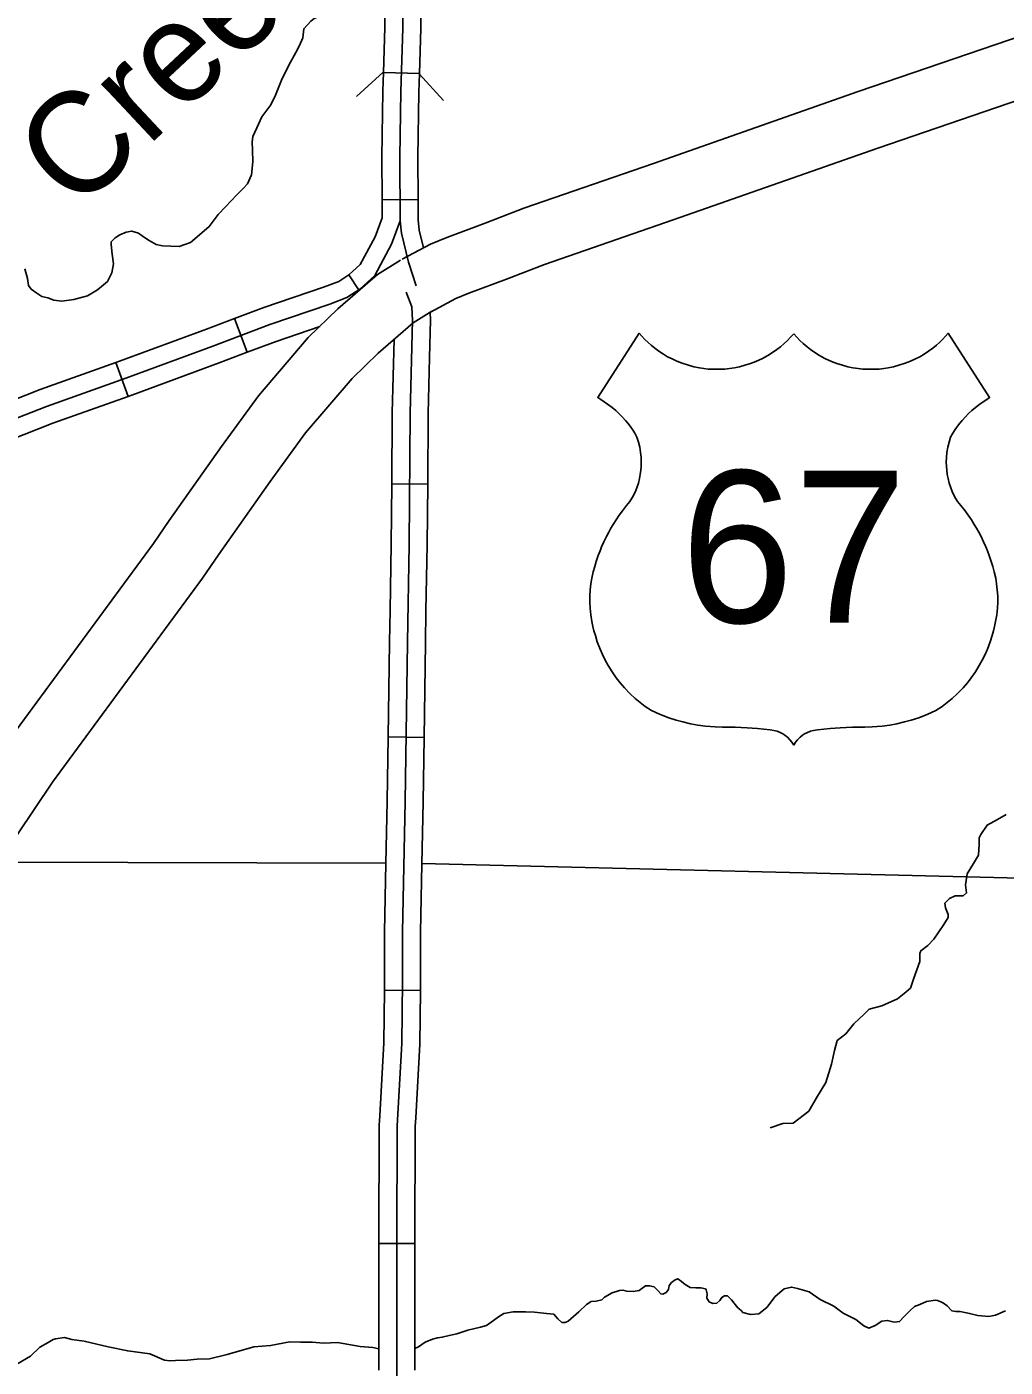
# Model space of a CAD drawing. Extents: x 8749 to 11879, y 13275 to 15339.
# Drawn here: x 10121.1 to 10202.7, y 13613 to 13724.7 of the extents above; entities that cross this region are included whole.
import ezdxf

# ---------------------------------------------------------------- set-up
doc = ezdxf.new("R2010")
doc.units = 0
for name, color, linetype in [('Level 15', 7, 'Continuous'), ('Level 22', 7, 'Continuous'), ('Level 31', 7, 'Continuous'), ('Level 32', 7, 'Continuous'), ('Level 35', 7, 'Continuous'), ('Level 38', 7, 'Continuous'), ('Level 5', 7, 'Continuous')]:
    doc.layers.add(name, color=color, linetype=linetype)

msp = doc.modelspace()

# ---------------------------------------------------------------- linework, layer by layer
at = {"layer": 'Level 15'}
for points in [[(10251.07, 13740.25), (10237.55, 13735.6), (10233.77, 13734.32), (10215.85, 13727.95), (10205.31, 13724.41), (10190.44, 13719.33), (10173.36, 13713.33), (10162.57, 13709.59), (10159.35, 13708.35), (10156.16, 13707.16), (10154.78, 13706.6), (10152.42, 13705.33)], [(10154.78, 13700.92), (10156.91, 13702.07), (10157.98, 13702.5), (10161.12, 13703.67), (10164.29, 13704.89), (10175.01, 13708.61), (10192.08, 13714.6), (10206.91, 13719.68), (10217.48, 13723.23), (10235.41, 13729.6), (10239.17, 13730.87), (10252.7, 13735.52)], [(10129.38, 13695.42), (10136.63, 13698.09), (10141.4, 13699.9), (10146.39, 13701.6), (10147.82, 13702.14), (10148.9, 13702.84), (10150.14, 13703.98), (10151.54, 13706.59), (10152.27, 13708.54)], [(10152.28, 13705.25), (10150.37, 13704.06), (10147.05, 13701.19), (10144.6, 13698.8), (10140.46, 13693.96), (10137.37, 13689.71), (10133.01, 13683.54), (10131.7, 13681.63), (10119.2, 13664.61), (10113.27, 13655.84)], [(10117.42, 13653.04), (10123.28, 13661.73), (10135.78, 13678.74), (10137.11, 13680.69), (10141.43, 13686.8), (10144.38, 13690.86), (10148.26, 13695.38), (10150.43, 13697.51), (10153.34, 13700.02), (10154.91, 13701)], [(10106.13, 13681.5), (10113.07, 13688.16), (10115.52, 13690.05), (10116.65, 13690.66), (10122.78, 13693.07), (10129.38, 13695.42)]]:
    msp.add_lwpolyline(points, dxfattribs=at)
at = {"layer": 'Level 22'}
for points in [[(10185.06, 13699.13), (10184.8, 13698.83), (10184.55, 13698.57), (10184.26, 13698.31), (10183.95, 13698.04), (10183.65, 13697.81), (10183.29, 13697.56), (10182.91, 13697.31), (10182.46, 13697.07), (10181.9, 13696.81), (10181.47, 13696.65), (10180.99, 13696.49), (10180.54, 13696.37), (10180.13, 13696.29), (10179.7, 13696.22), (10179.31, 13696.18), (10178.76, 13696.16), (10178.32, 13696.16), (10177.93, 13696.18), (10177.57, 13696.22), (10177.2, 13696.28), (10176.73, 13696.37), (10176.3, 13696.49), (10175.77, 13696.66), (10175.33, 13696.83), (10174.92, 13697.02), (10174.55, 13697.21), (10174.21, 13697.41), (10173.82, 13697.67), (10173.47, 13697.92), (10173.17, 13698.17), (10172.92, 13698.4), (10172.66, 13698.65), (10172.4, 13698.92), (10172.19, 13699.16), (10168.73, 13693.8), (10168.98, 13693.65), (10169.27, 13693.46), (10169.55, 13693.26), (10169.92, 13692.97), (10170.22, 13692.72), (10170.48, 13692.47), (10170.75, 13692.2), (10171.03, 13691.89), (10171.22, 13691.66), (10171.42, 13691.41), (10171.62, 13691.13), (10171.81, 13690.84), (10171.98, 13690.5), (10172.12, 13690.08), (10172.22, 13689.67), (10172.3, 13689.23), (10172.34, 13688.82), (10172.35, 13688.42), (10172.34, 13688.05), (10172.32, 13687.75), (10172.27, 13687.39), (10172.2, 13687.05), (10172.11, 13686.67), (10172, 13686.35), (10171.86, 13685.98), (10171.63, 13685.51), (10171.4, 13685.14), (10171.12, 13684.81), (10170.79, 13684.37), (10170.51, 13683.99), (10170.25, 13683.61), (10170.02, 13683.23), (10169.82, 13682.9), (10169.65, 13682.59), (10169.45, 13682.21), (10169.24, 13681.77), (10169.05, 13681.35), (10168.92, 13681.03), (10168.77, 13680.62), (10168.6, 13680.12), (10168.47, 13679.71), (10168.34, 13679.26), (10168.23, 13678.73), (10168.15, 13678.26), (10168.09, 13677.78), (10168.06, 13677.24), (10168.06, 13676.74), (10168.08, 13676.25), (10168.14, 13675.68), (10168.23, 13675.14), (10168.32, 13674.72), (10168.41, 13674.36), (10168.53, 13673.95), (10168.69, 13673.44), (10168.92, 13672.83), (10169.12, 13672.37), (10169.35, 13671.91), (10169.6, 13671.45), (10169.92, 13670.92), (10170.26, 13670.44), (10170.59, 13670.02), (10170.96, 13669.59), (10171.43, 13669.09), (10171.84, 13668.72), (10172.26, 13668.37)], [(10185.06, 13699.13), (10185.33, 13698.83), (10185.58, 13698.57), (10185.86, 13698.31), (10186.17, 13698.04), (10186.47, 13697.81), (10186.83, 13697.56), (10187.22, 13697.31), (10187.66, 13697.07), (10188.22, 13696.81), (10188.65, 13696.65), (10189.13, 13696.49), (10189.58, 13696.37), (10189.99, 13696.29), (10190.42, 13696.22), (10190.82, 13696.18), (10191.36, 13696.16), (10191.81, 13696.16), (10192.19, 13696.18), (10192.56, 13696.22), (10192.93, 13696.28), (10193.39, 13696.37), (10193.83, 13696.49), (10194.35, 13696.66), (10194.8, 13696.83), (10195.2, 13697.02), (10195.57, 13697.21), (10195.92, 13697.41), (10196.3, 13697.67), (10196.65, 13697.92), (10196.95, 13698.17), (10197.21, 13698.4), (10197.47, 13698.65), (10197.72, 13698.92), (10197.93, 13699.16), (10201.39, 13693.8), (10201.15, 13693.65), (10200.85, 13693.46), (10200.57, 13693.26), (10200.2, 13692.97), (10199.9, 13692.72), (10199.64, 13692.47), (10199.37, 13692.2), (10199.1, 13691.89), (10198.9, 13691.66), (10198.71, 13691.41), (10198.51, 13691.13), (10198.32, 13690.84), (10198.14, 13690.5), (10198.01, 13690.08), (10197.9, 13689.67), (10197.83, 13689.23), (10197.79, 13688.82), (10197.77, 13688.42), (10197.78, 13688.05), (10197.81, 13687.75), (10197.86, 13687.39), (10197.92, 13687.05), (10198.02, 13686.67), (10198.12, 13686.35), (10198.27, 13685.98), (10198.49, 13685.51), (10198.72, 13685.14), (10199, 13684.81), (10199.34, 13684.37), (10199.61, 13683.99), (10199.87, 13683.61), (10200.11, 13683.23), (10200.3, 13682.9), (10200.48, 13682.59), (10200.67, 13682.21), (10200.88, 13681.77), (10201.07, 13681.35), (10201.2, 13681.03), (10201.35, 13680.62), (10201.52, 13680.12), (10201.66, 13679.71), (10201.78, 13679.26), (10201.9, 13678.73), (10201.97, 13678.26), (10202.03, 13677.78), (10202.06, 13677.24), (10202.06, 13676.74), (10202.04, 13676.25), (10201.98, 13675.68), (10201.89, 13675.14), (10201.8, 13674.72), (10201.71, 13674.36), (10201.59, 13673.95), (10201.43, 13673.44), (10201.2, 13672.83), (10201.01, 13672.37), (10200.78, 13671.91), (10200.53, 13671.45), (10200.2, 13670.92), (10199.86, 13670.44), (10199.54, 13670.02), (10199.17, 13669.59), (10198.69, 13669.09), (10198.28, 13668.72), (10197.86, 13668.37)], [(10172.26, 13668.37), (10172.69, 13668.04), (10173.21, 13667.7), (10173.87, 13667.4), (10174.64, 13667.11), (10175.26, 13666.91), (10175.82, 13666.75), (10176.46, 13666.6), (10177.06, 13666.49), (10177.7, 13666.41), (10178.51, 13666.34), (10179.13, 13666.31), (10179.66, 13666.32), (10180.17, 13666.31), (10180.69, 13666.3), (10181.18, 13666.27), (10181.61, 13666.24), (10182.03, 13666.21), (10182.56, 13666.15), (10183.09, 13666.09), (10183.4, 13666.04), (10183.67, 13665.99), (10183.98, 13665.86), (10184.16, 13665.76), (10184.32, 13665.66), (10184.53, 13665.48), (10184.74, 13665.27), (10184.91, 13665.06), (10185.06, 13664.81)], [(10197.86, 13668.37), (10197.43, 13668.04), (10196.91, 13667.7), (10196.25, 13667.4), (10195.49, 13667.11), (10194.86, 13666.91), (10194.3, 13666.75), (10193.66, 13666.6), (10193.07, 13666.49), (10192.42, 13666.41), (10191.61, 13666.34), (10190.99, 13666.31), (10190.46, 13666.32), (10189.95, 13666.31), (10189.43, 13666.3), (10188.94, 13666.27), (10188.52, 13666.24), (10188.1, 13666.21), (10187.56, 13666.15), (10187.03, 13666.09), (10186.72, 13666.04), (10186.46, 13665.99), (10186.14, 13665.86), (10185.96, 13665.76), (10185.8, 13665.66), (10185.59, 13665.48), (10185.38, 13665.27), (10185.21, 13665.06), (10185.06, 13664.81)]]:
    msp.add_lwpolyline(points, dxfattribs=at)
at = {"layer": 'Level 31'}
for p, q in [((10151.55, 13686.62), (10154.55, 13686.59)), ((10154.25, 13665.47), (10151.25, 13665.51)), ((10153.94, 13644.36), (10150.94, 13644.38)), ((10150.47, 13623.26), (10153.47, 13623.26))]:
    msp.add_line(p, q, dxfattribs=at)
for points in [[(10154.71, 13697.13), (10154.79, 13700.25), (10154.76, 13700.91)], [(10151.55, 13686.62), (10151.6, 13692.52), (10151.75, 13698.65)], [(10154.55, 13686.59), (10154.6, 13692.47), (10154.71, 13697.13)], [(10151.41, 13676.07), (10151.51, 13681.56), (10151.55, 13686.62)], [(10154.55, 13686.59), (10154.51, 13681.52), (10154.41, 13676.02)], [(10151.25, 13665.51), (10151.37, 13673.4), (10151.41, 13676.07)], [(10154.41, 13676.02), (10154.37, 13673.35), (10154.25, 13665.47)], [(10151.06, 13654.96), (10151.18, 13660.15), (10151.25, 13665.51)], [(10154.06, 13654.9), (10154.18, 13660.1), (10154.25, 13665.47)], [(10150.94, 13644.38), (10150.94, 13645.15), (10150.94, 13649.26), (10151.06, 13654.96)], [(10153.94, 13644.36), (10153.94, 13645.13), (10153.94, 13649.23), (10154.06, 13654.9)], [(10150.94, 13644.38), (10150.9, 13639.99), (10150.56, 13633.9)], [(10153.56, 13633.74), (10153.89, 13639.9), (10153.94, 13644.36)], [(10150.56, 13633.9), (10150.52, 13633.12), (10150.47, 13623.44), (10150.47, 13623.26)], [(10153.47, 13623.26), (10153.47, 13623.44), (10153.52, 13633.03), (10153.56, 13633.74)], [(10150.47, 13612.7), (10150.47, 13623.26)], [(10153.47, 13612.7), (10153.47, 13623.26)]]:
    msp.add_lwpolyline(points, dxfattribs=at)
at = {"layer": 'Level 32'}
for p, q in [((10150.86, 13720.91), (10153.86, 13720.81)), ((10150.75, 13710.29), (10153.75, 13710.31)), ((10148.83, 13702.74), (10147.98, 13704.04)), ((10139.51, 13697.58), (10138.45, 13700.39)), ((10129.58, 13693.9), (10128.57, 13696.73))]:
    msp.add_line(p, q, dxfattribs=at)
for points in [[(10152.96, 13744.31), (10152.81, 13741.34), (10152.68, 13736.22), (10152.52, 13727.04), (10152.49, 13724.61), (10152.3, 13719.32), (10152.22, 13713.84), (10152.27, 13708.54), (10152.37, 13707.51), (10152.95, 13705.09), (10153.6, 13703.12)], [(10151.1, 13731.44), (10151.02, 13727.06), (10150.99, 13724.65), (10150.86, 13720.91)], [(10154.09, 13731.39), (10154.02, 13727.02), (10153.99, 13724.58), (10153.86, 13720.81)], [(10150.86, 13720.91), (10150.8, 13719.36), (10150.72, 13713.84), (10150.75, 13710.29)], [(10153.86, 13720.81), (10153.8, 13719.28), (10153.72, 13713.83), (10153.75, 13710.31)], [(10150.75, 13710.29), (10150.76, 13708.8)], [(10153.75, 13710.31), (10153.76, 13708.62), (10153.85, 13707.76), (10154.21, 13706.29)], [(10147.98, 13704.03), (10148.93, 13704.91), (10150.17, 13707.21), (10150.76, 13708.8)], [(10138.45, 13700.39), (10140.9, 13701.31), (10145.88, 13703.01), (10147.14, 13703.49), (10147.98, 13704.04)], [(10152.44, 13649.24), (10152.68, 13660.13), (10152.87, 13673.37), (10153.01, 13681.54), (10153.1, 13692.5), (10153.29, 13700.24), (10153.24, 13701.38), (10152.77, 13702.6)], [(10128.57, 13696.73), (10128.87, 13696.83), (10136.11, 13699.5), (10138.45, 13700.39)], [(10139.51, 13697.58), (10141.91, 13698.49), (10145.56, 13699.73)], [(10129.58, 13693.9), (10129.89, 13694.01), (10137.16, 13696.69), (10139.51, 13697.58)], [(10118.63, 13693.05), (10122.26, 13694.48), (10128.57, 13696.73)], [(10119.72, 13690.26), (10123.31, 13691.67), (10129.58, 13693.9)], [(10152.02, 13633.07), (10152.4, 13639.95), (10152.44, 13645.14), (10152.44, 13649.24)], [(10151.97, 13588.22), (10151.97, 13592.82), (10151.92, 13604.06), (10151.92, 13608.94), (10151.97, 13612.2), (10151.97, 13623.44), (10152.02, 13633.07)]]:
    msp.add_lwpolyline(points, dxfattribs=at)
at = {"layer": 'Level 35'}
for points in [[(10148.85, 13727.94), (10148.59, 13727.71), (10148.56, 13727.33), (10148.45, 13726.54), (10147.99, 13726.08), (10147.31, 13725.77), (10146.63, 13725.8), (10146.08, 13725.75), (10145.67, 13725.67), (10145.1, 13725.42), (10144.8, 13725.2), (10144.22, 13724.55), (10144.14, 13723.81), (10143.87, 13723.16), (10143.57, 13722.58), (10142.97, 13721.52)], [(10142.97, 13721.52), (10142.37, 13720.27), (10141.86, 13719.02), (10141.47, 13718.2), (10140.74, 13717.22), (10140.3, 13716.3), (10139.98, 13715.56), (10139.92, 13715.1), (10139.95, 13714.47), (10139.98, 13713.46)], [(10139.98, 13713.46), (10139.87, 13712.37), (10139.54, 13711.63), (10139.18, 13711.23), (10138.64, 13710.71), (10137.69, 13709.7), (10137.09, 13709.07), (10136.35, 13708.06), (10135.53, 13707.38), (10134.77, 13706.72), (10133.84, 13706.4), (10132.45, 13706.45), (10131.91, 13706.56), (10131.33, 13706.89), (10130.87, 13707.21), (10130.44, 13707.51), (10129.89, 13707.68), (10129.43, 13707.6), (10128.88, 13707.38), (10128.5, 13707.11), (10128.17, 13706.78), (10128.17, 13706.56), (10128.26, 13705.77), (10128.36, 13704.95), (10128.23, 13704.21), (10127.87, 13703.48), (10127.03, 13702.79), (10126.21, 13702.28), (10125.07, 13701.98), (10124.06, 13701.84), (10123.38, 13701.92), (10122.89, 13702.11), (10122.39, 13702.22), (10121.96, 13702.52), (10121.5, 13702.85), (10121.28, 13703.15), (10121.2, 13703.72), (10120.98, 13704.54)], [(10183.11, 13632.92), (10184.16, 13633.26), (10185.02, 13633.31), (10186.31, 13634.31), (10186.97, 13635.41), (10187.74, 13636.7), (10188.21, 13638.22), (10188.45, 13639.37), (10188.69, 13640.18), (10189.41, 13640.75), (10190.07, 13641.57), (10190.93, 13642.38), (10191.36, 13642.81), (10192.41, 13643.09), (10193.7, 13643.67), (10194.27, 13644.1), (10194.8, 13644.57), (10195.08, 13645.39), (10195.56, 13646.77), (10195.56, 13647.44), (10195.66, 13647.68), (10196.23, 13648.11), (10196.75, 13648.63), (10197.56, 13649.87), (10197.94, 13650.45), (10197.94, 13650.69), (10197.71, 13651.26), (10197.66, 13651.64), (10198.04, 13652.02), (10198.52, 13652.26), (10199.18, 13652.26), (10199.47, 13652.5), (10199.38, 13653.17), (10199.52, 13654.08), (10200.04, 13654.95), (10200.47, 13655.66), (10200.52, 13656.57), (10200.52, 13657.1), (10200.66, 13657.38), (10201.18, 13658.15), (10202.04, 13658.63), (10202.76, 13659.05)], [(10163.45, 13617.55), (10164.46, 13617.42), (10165.06, 13617.36), (10165.39, 13616.98), (10165.74, 13616.68), (10166.02, 13616.69), (10166.26, 13616.78), (10167.14, 13617.56), (10167.79, 13618.17), (10168.19, 13618.42), (10168.59, 13618.45), (10169.07, 13618.57), (10169.3, 13618.8), (10169.93, 13619.14), (10170.54, 13619.34), (10170.83, 13619.38), (10171.14, 13619.28), (10171.67, 13619.25), (10172.17, 13619.36), (10172.71, 13619.73), (10173.04, 13619.75), (10173.44, 13619.65), (10173.76, 13619.31), (10173.98, 13619.07), (10174.16, 13619.04), (10174.42, 13619.17), (10174.61, 13619.42), (10174.68, 13619.76), (10174.88, 13620.01), (10175.19, 13620.25), (10175.39, 13620.32), (10175.72, 13620.1), (10176.01, 13619.85), (10176.44, 13619.61), (10176.9, 13619.56), (10177.33, 13619.56)], [(10180.81, 13617.52), (10181.47, 13617.35), (10182.15, 13617.39), (10182.81, 13617.93), (10183.52, 13618.84), (10184.27, 13619.49), (10184.87, 13619.63), (10185.38, 13619.52), (10186.35, 13619.23), (10187.27, 13618.61), (10188.41, 13618.03), (10189.18, 13617.46), (10190.25, 13616.92)], [(10177.33, 13619.56), (10177.7, 13619.48), (10177.77, 13619.41), (10177.84, 13619.07), (10177.82, 13618.7), (10178.01, 13618.4), (10178.33, 13618.27), (10178.65, 13618.29), (10178.91, 13618.5), (10179.07, 13618.77), (10179.28, 13618.89), (10179.55, 13618.89), (10179.87, 13618.58), (10180.41, 13617.89), (10180.67, 13617.67), (10180.81, 13617.52)], [(10190.25, 13616.92), (10190.89, 13616.4), (10191.32, 13616.21), (10191.86, 13616.43), (10192.39, 13616.8), (10192.88, 13616.85), (10193.42, 13616.71), (10193.88, 13616.75), (10194.26, 13617.19), (10194.73, 13617.66), (10195.14, 13618.02), (10195.58, 13618.19), (10196.13, 13618.44), (10196.88, 13618.54), (10197.05, 13618.5), (10197.33, 13618.4), (10197.53, 13618.28), (10197.85, 13618.07), (10198.24, 13617.66), (10198.56, 13617.6), (10198.93, 13617.6), (10199.72, 13617.43), (10200.41, 13617.26), (10201.33, 13617.19), (10201.89, 13617.28), (10202.7, 13617.65)], [(10153.47, 13614.51), (10153.79, 13614.65), (10154.35, 13615.05), (10154.96, 13615.29), (10155.36, 13615.39), (10155.76, 13615.45), (10156.35, 13615.59), (10156.99, 13615.73), (10157.9, 13616.04), (10158.94, 13616.3), (10159.46, 13616.44), (10160.04, 13616.84), (10160.44, 13617.15), (10160.89, 13617.44), (10161.68, 13617.58), (10162.71, 13617.58), (10163.45, 13617.55)], [(10120.31, 13613.2), (10121.44, 13613.88), (10122.22, 13614.61), (10122.92, 13615.01), (10123.33, 13615.25), (10123.52, 13615.31), (10124.27, 13615.42), (10124.89, 13615.25), (10125.91, 13615.12), (10127.93, 13614.66), (10129.55, 13614.31), (10131.38, 13614.07), (10132.62, 13613.53), (10133.08, 13613.47), (10133.54, 13613.5), (10134.53, 13613.55), (10135.34, 13613.61), (10136.37, 13613.66), (10137.85, 13614.01), (10140.06, 13614.66), (10141.45, 13614.75), (10143.07, 13615.07)], [(10143.07, 13615.07), (10143.94, 13615.03), (10144.91, 13615.03), (10145.88, 13614.95), (10147.04, 13615), (10148.93, 13614.68), (10149.97, 13614.6)], [(10149.97, 13614.6), (10150.47, 13614.48)]]:
    msp.add_lwpolyline(points, dxfattribs=at)
at = {"layer": 'Level 38'}
for points in [[(10148.63, 13718.9), (10150.85, 13720.93)], [(10153.85, 13720.79), (10155.87, 13718.57)]]:
    msp.add_lwpolyline(points, dxfattribs=at)
at = {"layer": 'Level 5'}
for points in [[(10151.06, 13654.99), (10118.78, 13655.05)], [(10206.28, 13653.68), (10154.06, 13654.95)]]:
    msp.add_lwpolyline(points, dxfattribs=at)

# ---------------------------------------------------------------- texts
at = {"layer": 'Level 22'}
msp.add_text('67', height=12.672, dxfattribs=at).set_placement((10175.64, 13675.03))
at = {"layer": 'Level 35'}
msp.add_text('Creek', height=8.448, rotation=43.1109, dxfattribs=at).set_placement((10125.23, 13709.1))

doc.saveas('drawing.dxf')
